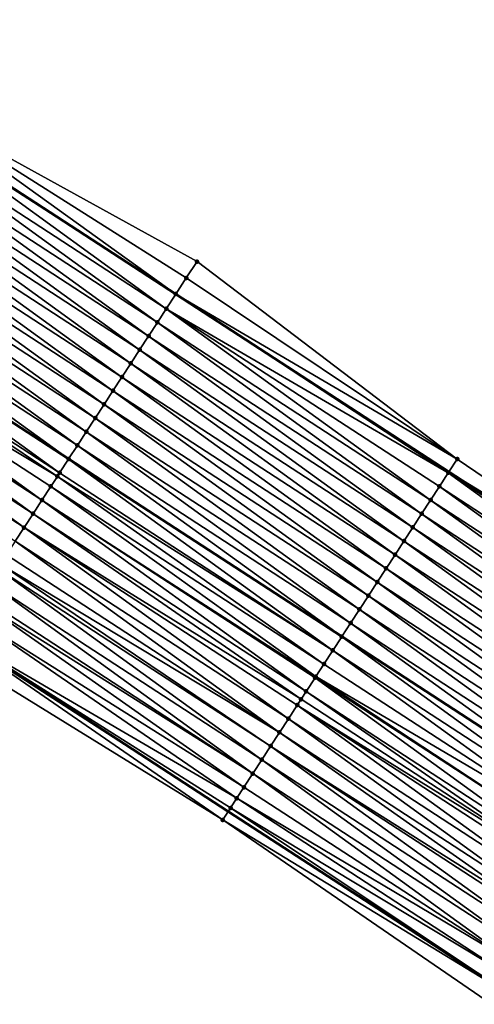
# Model space of a CAD drawing. Header units: feet. Extents: x 2017424 to 2024169, y 808042 to 818730.
# Tile 274 of 329: x 2021925 to 2021953, y 814786 to 814847. Entities that reach past the tile are written whole.
import ezdxf

# ---------------------------------------------------------------- set-up
doc = ezdxf.new("R2010")
doc.units = ezdxf.units.FT
doc.header["$MEASUREMENT"] = 0
for name, color, linetype, lineweight in [('EP_Travel Lane', 172, 'Continuous', 53), ('NB-Road Shots', 141, 'Continuous', 100), ('NB-Road X-Section', 40, 'Continuous', 13), ('STRIPING', 60, 'Continuous', 53)]:
    doc.layers.add(name, color=color, linetype=linetype, lineweight=lineweight)
doc.layers.add('I-77-MM15-17_NB-Surface-BORDER', color=7, linetype='Continuous')
doc.layers.add('I-77-MM15-17_NB-Surface-TIN', color=7, linetype='Continuous')

msp = doc.modelspace()

# ---------------------------------------------------------------- linework, layer by layer
at = {"layer": 'EP_Travel Lane'}
for points in [[(2021582.832072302, 815059.0955359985, 243.9616392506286), (2021599.030006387, 815047.9141946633, 244.4172410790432), (2021615.846685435, 815037.092361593, 244.738032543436), (2021632.660341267, 815026.2724740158, 245.2276006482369), (2021649.444049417, 815015.3863748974, 245.6328222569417), (2021666.188384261, 815004.4595827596, 246.1222507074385), (2021682.93083216, 814993.5340219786, 246.6919908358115), (2021699.67319077, 814982.6085194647, 247.2655303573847), (2021716.415935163, 814971.6827652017, 247.8226491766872), (2021733.158527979, 814960.7571098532, 248.386220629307), (2021749.900246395, 814949.8320251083, 248.9870081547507), (2021766.641807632, 814938.9070429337, 249.5944856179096), (2021783.383765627, 814927.9818018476, 250.1850750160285), (2021800.125270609, 814917.0568563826, 250.7949485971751), (2021816.880822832, 814906.1512384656, 251.4447637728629), (2021833.642137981, 814895.2612604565, 252.1279127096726), (2021850.40309877, 814884.3715126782, 252.8234227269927), (2021867.163695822, 814873.4820012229, 253.5316209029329), (2021883.924481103, 814862.5923674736, 254.2332520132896), (2021900.685677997, 814851.7024662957, 254.9205264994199), (2021917.447460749, 814840.8121844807, 255.587366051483), (2021934.209168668, 814829.9219512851, 256.2568154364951), (2021950.970670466, 814819.0318520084, 256.9334546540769), (2021967.732492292, 814808.1415448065, 257.5989318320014)], [(2021568.657210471, 815038.6342230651, 244.6175538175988), (2021585.467176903, 815027.0171468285, 244.9923675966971), (2021602.204643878, 815016.0722930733, 245.2916457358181), (2021618.939905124, 815005.1288816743, 245.714643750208), (2021635.685867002, 814994.2232422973, 246.0701522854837), (2021652.45550403, 814983.3323883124, 246.500877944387), (2021669.222810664, 814972.4430477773, 247.0306497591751), (2021685.989110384, 814961.5543611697, 247.6032181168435), (2021702.754910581, 814950.6659989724, 248.1970182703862), (2021719.521193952, 814939.7773229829, 248.7702812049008), (2021736.287310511, 814928.8887553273, 249.3506341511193), (2021753.05206261, 814918.0010738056, 249.9889786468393), (2021769.816972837, 814907.1132895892, 250.6206040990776), (2021786.5820769, 814896.2253794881, 251.2439869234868), (2021803.340871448, 814885.3389178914, 251.886172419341), (2021820.10320424, 814874.4482787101, 252.5338270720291), (2021836.863933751, 814863.5586811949, 253.2374042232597), (2021853.625174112, 814852.6687517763, 253.9231614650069), (2021870.385093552, 814841.7796805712, 254.6549955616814), (2021887.146306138, 814830.8897691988, 255.3417227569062), (2021903.907269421, 814820.0000198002, 256.0371455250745), (2021920.669073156, 814809.1097243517, 256.7032531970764), (2021937.431189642, 814798.2192257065, 257.3584516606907), (2021954.191731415, 814787.329750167, 258.0685761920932)]]:
    msp.add_polyline3d(points, dxfattribs=at)
at = {"layer": 'I-77-MM15-17_NB-Surface-BORDER', "color": 3, "linetype": 'Continuous', "lineweight": -3}
for points in [[(2021784.953433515, 814930.3929008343, 250.0692145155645), (2021801.173190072, 814918.6672616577, 250.7319945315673), (2021818.485230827, 814908.6140527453, 251.3394175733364), (2021834.700053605, 814896.8866068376, 252.0809860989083), (2021851.461611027, 814885.9964699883, 252.7556622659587), (2021868.767497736, 814875.9452049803, 253.447346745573), (2021884.437023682, 814863.3795158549, 254.2056566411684), (2021902.289474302, 814854.165670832, 254.8364021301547), (2021917.95994105, 814841.5993704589, 255.5618973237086), (2021935.517226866, 814831.9303430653, 256.178629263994), (2021951.48305417, 814819.819097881, 256.911309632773), (2021968.025621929, 814808.5923792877, 257.5935761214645)], [(2021953.582709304, 814786.3907948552, 258.043417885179), (2021937.089789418, 814797.6932051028, 257.3496178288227), (2021920.069370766, 814808.1864299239, 256.6990730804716), (2021903.305952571, 814819.073321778, 256.0183254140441), (2021886.588477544, 814830.0299460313, 255.3219448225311), (2021869.851605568, 814840.9572806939, 254.6345711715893), (2021853.190682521, 814851.9977604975, 253.8874113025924), (2021836.726386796, 814863.3464526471, 253.2290681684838), (2021819.404543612, 814873.3718366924, 252.5163250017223), (2021802.678327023, 814884.318314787, 251.8726644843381), (2021786.267550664, 814895.7407346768, 251.2377982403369), (2021769.636382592, 814906.8350176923, 250.6169466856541)]]:
    msp.add_polyline3d(points, dxfattribs=at)
at = {"layer": 'I-77-MM15-17_NB-Surface-TIN', "color": 128, "linetype": 'Continuous', "lineweight": -3}
for points in [[(2021934.213642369, 814829.928824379, 256.2566145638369), (2021917.95994105, 814841.5993704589, 255.5618973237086), (2021917.447460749, 814840.8121844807, 255.587366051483)], [(2021934.858836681, 814830.9202496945, 256.2307080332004), (2021935.517226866, 814831.9303430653, 256.178629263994), (2021917.95994105, 814841.5993704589, 255.5618973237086)], [(2021934.213642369, 814829.928824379, 256.2566145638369), (2021934.858836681, 814830.9202496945, 256.2307080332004), (2021917.95994105, 814841.5993704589, 255.5618973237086)], [(2021916.868764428, 814839.9232627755, 255.6157140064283), (2021933.630539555, 814829.0329844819, 256.2827963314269), (2021917.414346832, 814840.7613204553, 255.589011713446)], [(2021917.414346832, 814840.7613204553, 255.589011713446), (2021934.209168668, 814829.9219512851, 256.2568154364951), (2021917.447460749, 814840.8121844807, 255.587366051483)], [(2021917.414346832, 814840.7613204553, 255.589011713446), (2021933.630539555, 814829.0329844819, 256.2827963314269), (2021934.209168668, 814829.9219512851, 256.2568154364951)], [(2021934.213642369, 814829.928824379, 256.2566145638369), (2021917.447460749, 814840.8121844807, 255.587366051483), (2021934.209168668, 814829.9219512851, 256.2568154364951)], [(2021916.323231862, 814839.0851727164, 255.6406779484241), (2021933.085044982, 814828.1948697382, 256.3064350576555), (2021916.868764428, 814839.9232627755, 255.6157140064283)], [(2021916.868764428, 814839.9232627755, 255.6157140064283), (2021933.085044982, 814828.1948697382, 256.3064350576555), (2021933.630539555, 814829.0329844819, 256.2827963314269)], [(2021915.777757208, 814838.2470450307, 255.6636218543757), (2021932.539621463, 814827.3567088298, 256.327595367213), (2021916.323231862, 814839.0851727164, 255.6406779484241)], [(2021916.323231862, 814839.0851727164, 255.6406779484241), (2021932.539621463, 814827.3567088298, 256.327595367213), (2021933.085044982, 814828.1948697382, 256.3064350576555)], [(2021915.232337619, 814837.4088815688, 255.6846450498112), (2021931.994215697, 814826.518536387, 256.3481364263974), (2021915.777757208, 814838.2470450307, 255.6636218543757)], [(2021915.777757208, 814838.2470450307, 255.6636218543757), (2021931.994215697, 814826.518536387, 256.3481364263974), (2021932.539621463, 814827.3567088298, 256.327595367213)], [(2021914.686964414, 814836.5706879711, 255.7040503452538), (2021931.4488021, 814825.6803690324, 256.3689506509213), (2021915.232337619, 814837.4088815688, 255.6846450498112)], [(2021915.232337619, 814837.4088815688, 255.6846450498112), (2021931.4488021, 814825.6803690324, 256.3689506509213), (2021931.994215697, 814826.518536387, 256.3481364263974)], [(2021914.141616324, 814835.732478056, 255.7225796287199), (2021930.90339375, 814824.8421982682, 256.3895818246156), (2021914.686964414, 814836.5706879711, 255.7040503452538)], [(2021914.686964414, 814836.5706879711, 255.7040503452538), (2021930.90339375, 814824.8421982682, 256.3895818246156), (2021931.4488021, 814825.6803690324, 256.3689506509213)], [(2021913.596295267, 814834.8942505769, 255.7401659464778), (2021930.357969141, 814824.0040380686, 256.4107801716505), (2021914.141616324, 814835.732478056, 255.7225796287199)], [(2021914.141616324, 814835.732478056, 255.7225796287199), (2021930.357969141, 814824.0040380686, 256.4107801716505), (2021930.90339375, 814824.8421982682, 256.3895818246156)], [(2021913.05098281, 814834.0560175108, 255.7574523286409), (2021929.812509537, 814823.1659006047, 256.4331991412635), (2021913.596295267, 814834.8942505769, 255.7401659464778)], [(2021913.596295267, 814834.8942505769, 255.7401659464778), (2021929.812509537, 814823.1659006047, 256.4331991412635), (2021930.357969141, 814824.0040380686, 256.4107801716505)], [(2021912.505632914, 814833.217808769, 255.7760445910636), (2021929.266993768, 814822.3277996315, 256.4575771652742), (2021913.05098281, 814834.0560175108, 255.7574523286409)], [(2021913.05098281, 814834.0560175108, 255.7574523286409), (2021929.266993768, 814822.3277996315, 256.4575771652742), (2021929.812509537, 814823.1659006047, 256.4331991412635)], [(2021911.960210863, 814832.379646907, 255.7971536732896), (2021928.721451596, 814821.4897158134, 256.4828761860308), (2021912.505632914, 814833.217808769, 255.7760445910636)], [(2021912.505632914, 814833.217808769, 255.7760445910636), (2021928.721451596, 814821.4897158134, 256.4828761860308), (2021929.266993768, 814822.3277996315, 256.4575771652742)], [(2021911.414784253, 814831.5414880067, 255.8184217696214), (2021928.175907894, 814820.6516329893, 256.5082285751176), (2021911.960210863, 814832.379646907, 255.7971536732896)], [(2021911.960210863, 814832.379646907, 255.7971536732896), (2021928.175907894, 814820.6516329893, 256.5082285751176), (2021928.721451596, 814821.4897158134, 256.4828761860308)], [(2021911.414784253, 814831.5414880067, 255.8184217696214), (2021910.875709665, 814830.7128766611, 255.8360380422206), (2021927.636674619, 814819.8231261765, 256.5314027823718)], [(2021911.414784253, 814831.5414880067, 255.8184217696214), (2021927.636674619, 814819.8231261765, 256.5314027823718), (2021928.175907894, 814820.6516329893, 256.5082285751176)], [(2021934.858836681, 814830.9202496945, 256.2307080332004), (2021951.48305417, 814819.819097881, 256.911309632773), (2021935.517226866, 814831.9303430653, 256.178629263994)], [(2021934.213642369, 814829.928824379, 256.2566145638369), (2021951.48305417, 814819.819097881, 256.911309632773), (2021934.858836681, 814830.9202496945, 256.2307080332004)], [(2021910.324144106, 814829.8650317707, 255.8535258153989), (2021927.085013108, 814818.9753421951, 256.5522146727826), (2021910.869456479, 814830.7032648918, 255.8362423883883)], [(2021910.869456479, 814830.7032648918, 255.8362423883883), (2021927.63041893, 814819.8135146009, 256.5316716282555), (2021910.875709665, 814830.7128766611, 255.8360380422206)], [(2021910.869456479, 814830.7032648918, 255.8362423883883), (2021927.085013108, 814818.9753421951, 256.5522146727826), (2021927.63041893, 814819.8135146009, 256.5316716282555)], [(2021927.63041893, 814819.8135146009, 256.5316716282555), (2021927.636674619, 814819.8231261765, 256.5314027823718), (2021910.875709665, 814830.7128766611, 255.8360380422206)], [(2021909.778777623, 814829.026833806, 255.8726966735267), (2021926.943377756, 814818.7576647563, 256.5573245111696), (2021910.324144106, 814829.8650317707, 255.8535258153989)], [(2021910.324144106, 814829.8650317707, 255.8535258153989), (2021926.943377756, 814818.7576647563, 256.5573245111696), (2021927.085013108, 814818.9753421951, 256.5522146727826)], [(2021950.937561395, 814818.9809819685, 256.9348856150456), (2021934.209168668, 814829.9219512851, 256.2568154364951), (2021933.630539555, 814829.0329844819, 256.2827963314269)], [(2021934.213642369, 814829.928824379, 256.2566145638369), (2021934.209168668, 814829.9219512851, 256.2568154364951), (2021950.970670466, 814819.0318520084, 256.9334546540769)], [(2021950.937561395, 814818.9809819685, 256.9348856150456), (2021950.970670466, 814819.0318520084, 256.9334546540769), (2021934.209168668, 814829.9219512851, 256.2568154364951)], [(2021934.213642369, 814829.928824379, 256.2566145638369), (2021950.970670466, 814819.0318520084, 256.9334546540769), (2021951.48305417, 814819.819097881, 256.911309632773)], [(2021909.233385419, 814828.1886525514, 255.8927646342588), (2021925.994272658, 814817.2989511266, 256.590817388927), (2021909.778777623, 814829.026833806, 255.8726966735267)], [(2021909.778777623, 814829.026833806, 255.8726966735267), (2021926.539646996, 814818.1371439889, 256.5713725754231), (2021926.943377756, 814818.7576647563, 256.5573245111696)], [(2021909.778777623, 814829.026833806, 255.8726966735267), (2021925.994272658, 814817.2989511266, 256.590817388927), (2021926.539646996, 814818.1371439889, 256.5713725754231)], [(2021949.846469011, 814817.3048195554, 256.9857640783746), (2021933.630539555, 814829.0329844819, 256.2827963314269), (2021933.085044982, 814828.1948697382, 256.3064350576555)], [(2021949.846469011, 814817.3048195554, 256.9857640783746), (2021950.392026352, 814818.1428935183, 256.9599359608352), (2021933.630539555, 814829.0329844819, 256.2827963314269)], [(2021950.392026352, 814818.1428935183, 256.9599359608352), (2021950.937561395, 814818.9809819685, 256.9348856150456), (2021933.630539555, 814829.0329844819, 256.2827963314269)], [(2021908.688011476, 814827.3504594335, 255.9121956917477), (2021925.448904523, 814816.4607542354, 256.6100458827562), (2021909.233385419, 814828.1886525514, 255.8927646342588)], [(2021909.233385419, 814828.1886525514, 255.8927646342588), (2021925.448904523, 814816.4607542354, 256.6100458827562), (2021925.994272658, 814817.2989511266, 256.590817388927)], [(2021949.300986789, 814816.4666967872, 257.0089719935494), (2021933.085044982, 814828.1948697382, 256.3064350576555), (2021932.539621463, 814827.3567088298, 256.327595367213)], [(2021949.300986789, 814816.4666967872, 257.0089719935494), (2021949.846469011, 814817.3048195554, 256.9857640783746), (2021933.085044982, 814828.1948697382, 256.3064350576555)], [(2021908.14256401, 814826.5123140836, 255.934191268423), (2021924.903584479, 814815.622526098, 256.6275968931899), (2021908.688011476, 814827.3504594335, 255.9121956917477)], [(2021908.688011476, 814827.3504594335, 255.9121956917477), (2021924.903584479, 814815.622526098, 256.6275968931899), (2021925.448904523, 814816.4607542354, 256.6100458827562)], [(2021948.755561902, 814815.6285367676, 257.0301800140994), (2021932.539621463, 814827.3567088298, 256.327595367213), (2021931.994215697, 814826.518536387, 256.3481364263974)], [(2021948.755561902, 814815.6285367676, 257.0301800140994), (2021949.300986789, 814816.4666967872, 257.0089719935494), (2021932.539621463, 814827.3567088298, 256.327595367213)], [(2021908.14256401, 814826.5123140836, 255.934191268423), (2021924.358334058, 814814.7842527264, 256.6427194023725), (2021924.903584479, 814815.622526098, 256.6275968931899)], [(2021948.21015988, 814814.7903618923, 257.0505904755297), (2021931.994215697, 814826.518536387, 256.3481364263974), (2021931.4488021, 814825.6803690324, 256.3689506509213)], [(2021948.21015988, 814814.7903618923, 257.0505904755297), (2021948.755561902, 814815.6285367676, 257.0301800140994), (2021931.994215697, 814826.518536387, 256.3481364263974)], [(2021947.664783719, 814813.9521702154, 257.0700989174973), (2021931.4488021, 814825.6803690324, 256.3689506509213), (2021930.90339375, 814824.8421982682, 256.3895818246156)], [(2021947.664783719, 814813.9521702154, 257.0700989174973), (2021948.21015988, 814814.7903618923, 257.0505904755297), (2021931.4488021, 814825.6803690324, 256.3689506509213)], [(2021947.119407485, 814813.1139785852, 257.0896098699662), (2021930.90339375, 814824.8421982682, 256.3895818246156), (2021930.357969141, 814824.0040380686, 256.4107801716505)], [(2021947.119407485, 814813.1139785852, 257.0896098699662), (2021947.664783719, 814813.9521702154, 257.0700989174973), (2021930.90339375, 814824.8421982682, 256.3895818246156)], [(2021946.573998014, 814812.2758085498, 257.1102801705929), (2021930.357969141, 814824.0040380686, 256.4107801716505), (2021929.812509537, 814823.1659006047, 256.4331991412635)], [(2021946.573998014, 814812.2758085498, 257.1102801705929), (2021947.119407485, 814813.1139785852, 257.0896098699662), (2021930.357969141, 814824.0040380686, 256.4107801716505)], [(2021946.028580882, 814811.4376434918, 257.1312176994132), (2021929.812509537, 814823.1659006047, 256.4331991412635), (2021929.266993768, 814822.3277996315, 256.4575771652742)], [(2021946.028580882, 814811.4376434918, 257.1312176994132), (2021946.573998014, 814812.2758085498, 257.1102801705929), (2021929.812509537, 814823.1659006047, 256.4331991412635)], [(2021945.483154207, 814810.5994846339, 257.1524880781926), (2021929.266993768, 814822.3277996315, 256.4575771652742), (2021928.721451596, 814821.4897158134, 256.4828761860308)], [(2021945.483154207, 814810.5994846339, 257.1524880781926), (2021946.028580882, 814811.4376434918, 257.1312176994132), (2021929.266993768, 814822.3277996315, 256.4575771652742)], [(2021944.937721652, 814809.7613295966, 257.1739635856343), (2021928.721451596, 814821.4897158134, 256.4828761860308), (2021928.175907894, 814820.6516329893, 256.5082285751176)], [(2021944.937721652, 814809.7613295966, 257.1739635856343), (2021945.483154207, 814810.5994846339, 257.1524880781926), (2021928.721451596, 814821.4897158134, 256.4828761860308)], [(2021928.175907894, 814820.6516329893, 256.5082285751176), (2021927.636674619, 814819.8231261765, 256.5314027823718), (2021944.398523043, 814808.932801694, 257.1959514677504)], [(2021944.937721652, 814809.7613295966, 257.1739635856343), (2021928.175907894, 814820.6516329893, 256.5082285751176), (2021944.398523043, 814808.932801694, 257.1959514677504)], [(2021943.846801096, 814808.085055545, 257.2188485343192), (2021927.63041893, 814819.8135146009, 256.5316716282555), (2021927.085013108, 814818.9753421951, 256.5522146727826)], [(2021944.392267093, 814808.923188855, 257.1962065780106), (2021927.636674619, 814819.8231261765, 256.5314027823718), (2021927.63041893, 814819.8135146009, 256.5316716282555)], [(2021943.846801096, 814808.085055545, 257.2188485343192), (2021944.392267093, 814808.923188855, 257.1962065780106), (2021927.63041893, 814819.8135146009, 256.5316716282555)], [(2021944.392267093, 814808.923188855, 257.1962065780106), (2021944.398523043, 814808.932801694, 257.1959514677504), (2021927.636674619, 814819.8231261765, 256.5314027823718)], [(2021968.025621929, 814808.5923792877, 257.5935761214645), (2021951.48305417, 814819.819097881, 256.911309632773), (2021950.970670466, 814819.0318520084, 256.9334546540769)], [(2021943.301321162, 814807.2469312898, 257.2419766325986), (2021926.943377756, 814818.7576647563, 256.5573245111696), (2021926.539646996, 814818.1371439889, 256.5713725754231)], [(2021943.846801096, 814808.085055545, 257.2188485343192), (2021927.085013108, 814818.9753421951, 256.5522146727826), (2021926.943377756, 814818.7576647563, 256.5573245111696)], [(2021943.301321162, 814807.2469312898, 257.2419766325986), (2021943.846801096, 814808.085055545, 257.2188485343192), (2021926.943377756, 814818.7576647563, 256.5573245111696)], [(2021967.153978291, 814807.252500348, 257.620851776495), (2021950.937561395, 814818.9809819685, 256.9348856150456), (2021950.392026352, 814818.1428935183, 256.9599359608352)], [(2021967.69940626, 814808.0906583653, 257.5995363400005), (2021950.970670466, 814819.0318520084, 256.9334546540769), (2021950.937561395, 814818.9809819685, 256.9348856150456)], [(2021967.153978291, 814807.252500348, 257.620851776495), (2021967.69940626, 814808.0906583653, 257.5995363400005), (2021950.937561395, 814818.9809819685, 256.9348856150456)], [(2021968.025621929, 814808.5923792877, 257.5935761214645), (2021950.970670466, 814819.0318520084, 256.9334546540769), (2021967.732492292, 814808.1415448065, 257.5989318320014)], [(2021967.69940626, 814808.0906583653, 257.5995363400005), (2021967.732492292, 814808.1415448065, 257.5989318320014), (2021950.970670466, 814819.0318520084, 256.9334546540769)], [(2021942.801733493, 814806.4791562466, 257.2605490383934), (2021926.539646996, 814818.1371439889, 256.5713725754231), (2021925.994272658, 814817.2989511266, 256.590817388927)], [(2021942.801733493, 814806.4791562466, 257.2605490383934), (2021943.301321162, 814807.2469312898, 257.2419766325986), (2021926.539646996, 814818.1371439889, 256.5713725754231)], [(2021966.608407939, 814806.4144348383, 257.6471336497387), (2021950.392026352, 814818.1428935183, 256.9599359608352), (2021949.846469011, 814817.3048195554, 256.9857640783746)], [(2021966.608407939, 814806.4144348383, 257.6471336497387), (2021967.153978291, 814807.252500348, 257.620851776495), (2021950.392026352, 814818.1428935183, 256.9599359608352)], [(2021942.210629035, 814805.5705088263, 257.2788938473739), (2021925.994272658, 814817.2989511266, 256.590817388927), (2021925.448904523, 814816.4607542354, 256.6100458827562)], [(2021942.210629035, 814805.5705088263, 257.2788938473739), (2021942.755927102, 814806.4087512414, 257.2621093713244), (2021925.994272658, 814817.2989511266, 256.590817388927)], [(2021942.755927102, 814806.4087512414, 257.2621093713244), (2021942.801733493, 814806.4791562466, 257.2605490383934), (2021925.994272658, 814817.2989511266, 256.590817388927)], [(2021966.062768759, 814805.5764140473, 257.6758163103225), (2021949.846469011, 814817.3048195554, 256.9857640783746), (2021949.300986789, 814816.4666967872, 257.0089719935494)], [(2021966.062768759, 814805.5764140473, 257.6758163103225), (2021966.608407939, 814806.4144348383, 257.6471336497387), (2021949.846469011, 814817.3048195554, 256.9857640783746)], [(2021941.902710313, 814805.0970658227, 257.2867053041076), (2021925.448904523, 814816.4607542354, 256.6100458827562), (2021924.903584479, 814815.622526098, 256.6275968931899)], [(2021941.902710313, 814805.0970658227, 257.2867053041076), (2021942.210629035, 814805.5705088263, 257.2788938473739), (2021925.448904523, 814816.4607542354, 256.6100458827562)], [(2021965.517125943, 814804.738395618, 257.7046257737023), (2021949.300986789, 814816.4666967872, 257.0089719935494), (2021948.755561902, 814815.6285367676, 257.0301800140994)], [(2021965.517125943, 814804.738395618, 257.7046257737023), (2021966.062768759, 814805.5764140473, 257.6758163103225), (2021949.300986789, 814816.4666967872, 257.0089719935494)], [(2021941.120152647, 814803.8939461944, 257.3082858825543), (2021924.903584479, 814815.622526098, 256.6275968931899), (2021924.358334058, 814814.7842527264, 256.6427194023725)], [(2021941.120152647, 814803.8939461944, 257.3082858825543), (2021941.665427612, 814804.7322036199, 257.2923072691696), (2021924.903584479, 814815.622526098, 256.6275968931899)], [(2021941.665427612, 814804.7322036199, 257.2923072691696), (2021941.902710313, 814805.0970658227, 257.2867053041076), (2021924.903584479, 814815.622526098, 256.6275968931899)], [(2021964.971588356, 814803.9003088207, 257.7297647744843), (2021948.755561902, 814815.6285367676, 257.0301800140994), (2021948.21015988, 814814.7903618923, 257.0505904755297)], [(2021964.971588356, 814803.9003088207, 257.7297647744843), (2021965.517125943, 814804.738395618, 257.7046257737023), (2021948.755561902, 814815.6285367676, 257.0301800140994)], [(2021940.574919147, 814803.0556618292, 257.3228182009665), (2021924.358334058, 814814.7842527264, 256.6427194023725), (2021923.813103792, 814813.9459662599, 256.6571389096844)], [(2021940.574919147, 814803.0556618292, 257.3228182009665), (2021941.120152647, 814803.8939461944, 257.3082858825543), (2021924.358334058, 814814.7842527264, 256.6427194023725)], [(2021964.426122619, 814803.0621753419, 257.7523976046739), (2021948.21015988, 814814.7903618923, 257.0505904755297), (2021947.664783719, 814813.9521702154, 257.0700989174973)], [(2021964.426122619, 814803.0621753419, 257.7523976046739), (2021964.971588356, 814803.9003088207, 257.7297647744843), (2021948.21015988, 814814.7903618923, 257.0505904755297)], [(2021940.574919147, 814803.0556618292, 257.3228182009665), (2021923.813103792, 814813.9459662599, 256.6571389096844), (2021923.447917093, 814813.3844823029, 256.6665928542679)], [(2021963.880711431, 814802.2240064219, 257.7731277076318), (2021947.664783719, 814813.9521702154, 257.0700989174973), (2021947.119407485, 814813.1139785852, 257.0896098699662)], [(2021963.880711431, 814802.2240064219, 257.7731277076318), (2021964.426122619, 814803.0621753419, 257.7523976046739), (2021947.664783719, 814813.9521702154, 257.0700989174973)], [(2021940.029787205, 814802.2173114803, 257.3338080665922), (2021923.447917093, 814813.3844823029, 256.6665928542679), (2021923.267891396, 814813.1076681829, 256.670935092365)], [(2021940.029787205, 814802.2173114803, 257.3338080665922), (2021940.574919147, 814803.0556618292, 257.3228182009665), (2021923.447917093, 814813.3844823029, 256.6665928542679)], [(2021939.484709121, 814801.37892614, 257.3429193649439), (2021923.267891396, 814813.1076681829, 256.670935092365), (2021922.72274886, 814812.2693247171, 256.6822944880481)], [(2021939.484709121, 814801.37892614, 257.3429193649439), (2021940.029787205, 814802.2173114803, 257.3338080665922), (2021923.267891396, 814813.1076681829, 256.670935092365)], [(2021963.335258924, 814801.3858643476, 257.7952990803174), (2021947.119407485, 814813.1139785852, 257.0896098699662), (2021946.573998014, 814812.2758085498, 257.1102801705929)], [(2021963.335258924, 814801.3858643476, 257.7952990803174), (2021963.880711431, 814802.2240064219, 257.7731277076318), (2021947.119407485, 814813.1139785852, 257.0896098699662)], [(2021938.939557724, 814800.5405884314, 257.3545878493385), (2021922.72274886, 814812.2693247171, 256.6822944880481), (2021922.177690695, 814811.430926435, 256.6907109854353)], [(2021938.939557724, 814800.5405884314, 257.3545878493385), (2021939.484709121, 814801.37892614, 257.3429193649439), (2021922.72274886, 814812.2693247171, 256.6822944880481)], [(2021962.789723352, 814800.5477762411, 257.820367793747), (2021946.573998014, 814812.2758085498, 257.1102801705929), (2021946.028580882, 814811.4376434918, 257.1312176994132)], [(2021962.789723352, 814800.5477762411, 257.820367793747), (2021963.335258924, 814801.3858643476, 257.7952990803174), (2021946.573998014, 814812.2758085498, 257.1102801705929)], [(2021938.939557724, 814800.5405884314, 257.3545878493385), (2021922.177690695, 814811.430926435, 256.6907109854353), (2021922.026343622, 814811.198093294, 256.6925077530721)], [(2021962.244146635, 814799.7097148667, 257.8468716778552), (2021946.028580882, 814811.4376434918, 257.1312176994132), (2021945.483154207, 814810.5994846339, 257.1524880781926)], [(2021962.244146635, 814799.7097148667, 257.8468716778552), (2021962.789723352, 814800.5477762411, 257.820367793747), (2021946.028580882, 814811.4376434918, 257.1312176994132)], [(2021921.463140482, 814810.3325553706, 256.7134846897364), (2021938.394398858, 814799.7022555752, 257.366516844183), (2021922.026343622, 814811.198093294, 256.6925077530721)], [(2021938.394398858, 814799.7022555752, 257.366516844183), (2021938.939557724, 814800.5405884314, 257.3545878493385), (2021922.026343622, 814811.198093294, 256.6925077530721)], [(2021921.463140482, 814810.3325553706, 256.7134846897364), (2021920.669073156, 814809.1097243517, 256.7032531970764), (2021937.956548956, 814799.0286134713, 257.3708944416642)], [(2021921.463140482, 814810.3325553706, 256.7134846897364), (2021937.956548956, 814799.0286134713, 257.3708944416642), (2021938.394398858, 814799.7022555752, 257.366516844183)], [(2021961.698570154, 814798.871653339, 257.8733673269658), (2021945.483154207, 814810.5994846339, 257.1524880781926), (2021944.937721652, 814809.7613295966, 257.1739635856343)], [(2021961.698570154, 814798.871653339, 257.8733673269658), (2021962.244146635, 814799.7097148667, 257.8468716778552), (2021945.483154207, 814810.5994846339, 257.1524880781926)], [(2021944.937721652, 814809.7613295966, 257.1739635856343), (2021944.398523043, 814808.932801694, 257.1959514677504), (2021961.159329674, 814798.0431540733, 257.8968384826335)], [(2021961.698570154, 814798.871653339, 257.8733673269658), (2021944.937721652, 814809.7613295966, 257.1739635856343), (2021961.159329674, 814798.0431540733, 257.8968384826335)], [(2021937.089789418, 814797.6932051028, 257.3496178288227), (2021920.622809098, 814809.0384796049, 256.7026570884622), (2021920.069370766, 814808.1864299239, 256.6990730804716)], [(2021920.622809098, 814809.0384796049, 256.7026570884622), (2021937.431189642, 814798.2192257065, 257.3584516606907), (2021920.669073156, 814809.1097243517, 256.7032531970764)], [(2021937.089789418, 814797.6932051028, 257.3496178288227), (2021937.431189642, 814798.2192257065, 257.3584516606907), (2021920.622809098, 814809.0384796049, 256.7026570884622)], [(2021937.571322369, 814798.4351385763, 257.362077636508), (2021937.956548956, 814799.0286134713, 257.3708944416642), (2021920.669073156, 814809.1097243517, 256.7032531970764)], [(2021937.571322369, 814798.4351385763, 257.362077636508), (2021920.669073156, 814809.1097243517, 256.7032531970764), (2021937.431189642, 814798.2192257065, 257.3584516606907)], [(2021960.607669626, 814797.195366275, 257.9175535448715), (2021944.392267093, 814808.923188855, 257.1962065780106), (2021943.846801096, 814808.085055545, 257.2188485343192)], [(2021961.153072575, 814798.0335405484, 257.8971108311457), (2021944.398523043, 814808.932801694, 257.1959514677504), (2021944.392267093, 814808.923188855, 257.1962065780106)], [(2021960.607669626, 814797.195366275, 257.9175535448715), (2021961.153072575, 814798.0335405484, 257.8971108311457), (2021944.392267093, 814808.923188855, 257.1962065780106)], [(2021961.153072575, 814798.0335405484, 257.8971108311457), (2021961.159329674, 814798.0431540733, 257.8968384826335), (2021944.398523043, 814808.932801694, 257.1959514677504)], [(2021960.06233887, 814796.3571450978, 257.935478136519), (2021943.846801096, 814808.085055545, 257.2188485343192), (2021943.301321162, 814807.2469312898, 257.2419766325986)], [(2021960.06233887, 814796.3571450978, 257.935478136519), (2021960.607669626, 814797.195366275, 257.9175535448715), (2021943.846801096, 814808.085055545, 257.2188485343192)], [(2021960.06233887, 814796.3571450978, 257.935478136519), (2021943.301321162, 814807.2469312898, 257.2419766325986), (2021942.801733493, 814806.4791562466, 257.2605490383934)], [(2021958.971507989, 814794.6808127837, 257.9772350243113), (2021942.755927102, 814806.4087512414, 257.2621093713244), (2021942.210629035, 814805.5705088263, 257.2788938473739)], [(2021959.516960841, 814795.5189546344, 257.9550516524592), (2021942.801733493, 814806.4791562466, 257.2605490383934), (2021942.755927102, 814806.4087512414, 257.2621093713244)], [(2021958.971507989, 814794.6808127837, 257.9772350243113), (2021959.516960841, 814795.5189546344, 257.9550516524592), (2021942.755927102, 814806.4087512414, 257.2621093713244)], [(2021959.516960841, 814795.5189546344, 257.9550516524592), (2021960.06233887, 814796.3571450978, 257.935478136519), (2021942.801733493, 814806.4791562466, 257.2605490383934)], [(2021958.651486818, 814794.1890641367, 257.9901752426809), (2021942.210629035, 814805.5705088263, 257.2788938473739), (2021941.902710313, 814805.0970658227, 257.2867053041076)], [(2021958.651486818, 814794.1890641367, 257.9901752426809), (2021958.971507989, 814794.6808127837, 257.9772350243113), (2021942.210629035, 814805.5705088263, 257.2788938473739)], [(2021958.651486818, 814794.1890641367, 257.9901752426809), (2021941.902710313, 814805.0970658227, 257.2867053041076), (2021941.665427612, 814804.7322036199, 257.2923072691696)], [(2021957.880825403, 814793.0043841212, 258.013819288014), (2021941.665427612, 814804.7322036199, 257.2923072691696), (2021941.120152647, 814803.8939461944, 257.3082858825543)], [(2021957.880825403, 814793.0043841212, 258.013819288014), (2021958.426095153, 814793.8426449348, 257.998022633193), (2021941.665427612, 814804.7322036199, 257.2923072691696)], [(2021958.426095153, 814793.8426449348, 257.998022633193), (2021958.651486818, 814794.1890641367, 257.9901752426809), (2021941.665427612, 814804.7322036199, 257.2923072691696)], [(2021957.335622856, 814792.1660796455, 258.0272718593), (2021941.120152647, 814803.8939461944, 257.3082858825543), (2021940.574919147, 814803.0556618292, 257.3228182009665)], [(2021957.335622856, 814792.1660796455, 258.0272718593), (2021957.880825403, 814793.0043841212, 258.013819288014), (2021941.120152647, 814803.8939461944, 257.3082858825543)], [(2021956.944739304, 814791.5650016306, 258.0360446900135), (2021940.574919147, 814803.0556618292, 257.3228182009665), (2021940.029787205, 814802.2173114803, 257.3338080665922)], [(2021956.944739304, 814791.5650016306, 258.0360446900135), (2021957.335622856, 814792.1660796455, 258.0272718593), (2021940.574919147, 814803.0556618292, 257.3228182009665)], [(2021956.245469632, 814790.4893070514, 258.0453915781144), (2021940.029787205, 814802.2173114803, 257.3338080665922), (2021939.484709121, 814801.37892614, 257.3429193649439)], [(2021956.245469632, 814790.4893070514, 258.0453915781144), (2021956.790472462, 814791.3277412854, 258.0389052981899), (2021940.029787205, 814802.2173114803, 257.3338080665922)], [(2021956.790472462, 814791.3277412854, 258.0389052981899), (2021956.944739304, 814791.5650016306, 258.0360446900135), (2021940.029787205, 814802.2173114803, 257.3338080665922)], [(2021955.700398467, 814789.6509172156, 258.0542614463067), (2021939.484709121, 814801.37892614, 257.3429193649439), (2021938.939557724, 814800.5405884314, 257.3545878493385)], [(2021955.700398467, 814789.6509172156, 258.0542614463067), (2021956.245469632, 814790.4893070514, 258.0453915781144), (2021939.484709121, 814801.37892614, 257.3429193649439)], [(2021955.155220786, 814788.8125965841, 258.0668466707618), (2021938.939557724, 814800.5405884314, 257.3545878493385), (2021938.394398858, 814799.7022555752, 257.366516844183)], [(2021955.155220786, 814788.8125965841, 258.0668466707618), (2021955.700398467, 814789.6509172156, 258.0542614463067), (2021938.939557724, 814800.5405884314, 257.3545878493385)], [(2021955.155220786, 814788.8125965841, 258.0668466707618), (2021938.394398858, 814799.7022555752, 257.366516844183), (2021937.956548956, 814799.0286134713, 257.3708944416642)], [(2021937.571322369, 814798.4351385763, 257.362077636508), (2021954.703597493, 814788.1178729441, 258.0731011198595), (2021937.956548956, 814799.0286134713, 257.3708944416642)], [(2021954.703597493, 814788.1178729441, 258.0731011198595), (2021955.155220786, 814788.8125965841, 258.0668466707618), (2021937.956548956, 814799.0286134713, 257.3708944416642)], [(2021954.173098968, 814787.3010616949, 258.0684114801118), (2021937.431189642, 814798.2192257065, 257.3584516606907), (2021937.089789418, 814797.6932051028, 257.3496178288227)], [(2021937.571322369, 814798.4351385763, 257.362077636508), (2021937.431189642, 814798.2192257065, 257.3584516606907), (2021954.191731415, 814787.329750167, 258.0685761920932)], [(2021954.173098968, 814787.3010616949, 258.0684114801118), (2021954.191731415, 814787.329750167, 258.0685761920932), (2021937.431189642, 814798.2192257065, 257.3584516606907)], [(2021937.571322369, 814798.4351385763, 257.362077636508), (2021954.191731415, 814787.329750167, 258.0685761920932), (2021954.703597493, 814788.1178729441, 258.0731011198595)], [(2021953.582709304, 814786.3907948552, 258.043417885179), (2021954.173098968, 814787.3010616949, 258.0684114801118), (2021937.089789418, 814797.6932051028, 257.3496178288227)]]:
    msp.add_3dface(points, dxfattribs=at)
at = {"layer": 'NB-Road Shots', "lineweight": 100}
for p in [(2021935.517226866, 814831.9303430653, 256.178629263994), (2021934.858836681, 814830.9202496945, 256.2307080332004), (2021934.213642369, 814829.928824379, 256.2566145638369), (2021933.630539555, 814829.0329844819, 256.2827963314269), (2021933.085044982, 814828.1948697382, 256.3064350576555), (2021932.539621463, 814827.3567088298, 256.327595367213), (2021931.994215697, 814826.518536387, 256.3481364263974), (2021931.4488021, 814825.6803690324, 256.3689506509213), (2021930.90339375, 814824.8421982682, 256.3895818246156), (2021930.357969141, 814824.0040380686, 256.4107801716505), (2021929.812509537, 814823.1659006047, 256.4331991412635), (2021929.266993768, 814822.3277996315, 256.4575771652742), (2021928.721451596, 814821.4897158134, 256.4828761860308), (2021928.175907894, 814820.6516329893, 256.5082285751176), (2021927.63041893, 814819.8135146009, 256.5316716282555), (2021951.48305417, 814819.819097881, 256.911309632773), (2021926.943377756, 814818.7576647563, 256.5573245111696), (2021927.085013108, 814818.9753421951, 256.5522146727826), (2021950.937561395, 814818.9809819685, 256.9348856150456), (2021926.539646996, 814818.1371439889, 256.5713725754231), (2021950.392026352, 814818.1428935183, 256.9599359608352), (2021925.994272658, 814817.2989511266, 256.590817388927), (2021949.846469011, 814817.3048195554, 256.9857640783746), (2021925.448904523, 814816.4607542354, 256.6100458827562), (2021949.300986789, 814816.4666967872, 257.0089719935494), (2021924.903584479, 814815.622526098, 256.6275968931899), (2021948.755561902, 814815.6285367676, 257.0301800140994), (2021948.21015988, 814814.7903618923, 257.0505904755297), (2021947.664783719, 814813.9521702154, 257.0700989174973), (2021947.119407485, 814813.1139785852, 257.0896098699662), (2021946.573998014, 814812.2758085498, 257.1102801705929), (2021946.028580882, 814811.4376434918, 257.1312176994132), (2021945.483154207, 814810.5994846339, 257.1524880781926), (2021944.937721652, 814809.7613295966, 257.1739635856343), (2021944.392267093, 814808.923188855, 257.1962065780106), (2021943.846801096, 814808.085055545, 257.2188485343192), (2021943.301321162, 814807.2469312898, 257.2419766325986), (2021942.755927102, 814806.4087512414, 257.2621093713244), (2021942.801733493, 814806.4791562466, 257.2605490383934), (2021942.210629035, 814805.5705088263, 257.2788938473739), (2021941.902710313, 814805.0970658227, 257.2867053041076), (2021941.665427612, 814804.7322036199, 257.2923072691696), (2021941.120152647, 814803.8939461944, 257.3082858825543), (2021940.574919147, 814803.0556618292, 257.3228182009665), (2021940.029787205, 814802.2173114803, 257.3338080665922), (2021939.484709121, 814801.37892614, 257.3429193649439), (2021938.939557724, 814800.5405884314, 257.3545878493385), (2021938.394398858, 814799.7022555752, 257.366516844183), (2021937.956548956, 814799.0286134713, 257.3708944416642), (2021937.956548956, 814799.0286134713, 257.3708944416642), (2021937.571322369, 814798.4351385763, 257.362077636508), (2021937.571322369, 814798.4351385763, 257.362077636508), (2021937.089789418, 814797.6932051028, 257.3496178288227), (2021937.089789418, 814797.6932051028, 257.3496178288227)]:
    msp.add_point(p, dxfattribs=at)
at = {"layer": 'NB-Road X-Section', "extrusion": (0.8380654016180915, -0.5444987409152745, 0.03416875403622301), "elevation": 1250847.994465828, "flags": 128}
msp.add_lwpolyline([(1784866.015470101, -42508.56052927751), (1784864.809749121, -42508.50842008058), (1784863.626871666, -42508.48249841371), (1784862.557976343, -42508.45630134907), (1784861.557976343, -42508.43264881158), (1784860.557976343, -42508.41147613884), (1784859.557976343, -42508.39092307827), (1784858.557976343, -42508.37009669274), (1784857.557976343, -42508.34945346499), (1784856.557976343, -42508.32824273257), (1784855.557976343, -42508.30581066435), (1784854.557976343, -42508.28141839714), (1784853.557976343, -42508.25610459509), (1784852.557976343, -42508.23073739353), (1784851.557976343, -42508.20728064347), (1784850.557976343, -42508.18672559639), (1784850.298276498, -42508.18161277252), (1784849.557976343, -42508.1675565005), (1784848.557976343, -42508.14810032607), (1784847.557976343, -42508.12886059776), (1784846.557976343, -42508.11129933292), (1784845.557976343, -42508.09616798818), (1784844.557976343, -42508.08174005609), (1784843.888181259, -42508.07228058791), (1784843.557976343, -42508.06793581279), (1784842.557976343, -42508.05656978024), (1784841.557976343, -42508.04814836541), (1784841.280276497, -42508.04635054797), (1784841.280276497, -42508.04635054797), (1784840.247632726, -42508.02536135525), (1784838.704652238, -42508.03619528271), (1784837.688639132, -42508.03978138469)], dxfattribs=at)
at = {"layer": 'NB-Road X-Section', "extrusion": (0.8380654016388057, -0.5444987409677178, 0.03416875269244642), "elevation": 1250867.994464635, "flags": 128}
msp.add_lwpolyline([(1784838.162544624, -42508.07094703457), (1784839.047043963, -42508.05847994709), (1784839.754583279, -42508.04965799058), (1784839.754583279, -42508.04965799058), (1784840.558017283, -42508.05403814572), (1784841.558017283, -42508.06597411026), (1784842.558017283, -42508.07764941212), (1784843.558017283, -42508.08676603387), (1784844.558017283, -42508.09776232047), (1784845.558017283, -42508.11230312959), (1784846.558017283, -42508.1282910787), (1784846.993249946, -42508.13389631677), (1784847.558017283, -42508.14171233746), (1784848.558017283, -42508.15850662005), (1784848.64201185, -42508.16006786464), (1784849.558017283, -42508.1786511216), (1784850.558017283, -42508.20179273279), (1784851.558017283, -42508.22444791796), (1784852.558017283, -42508.24670390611), (1784853.558017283, -42508.26819196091), (1784854.558017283, -42508.28947476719), (1784855.558017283, -42508.31042452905), (1784856.558017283, -42508.33110690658), (1784857.558017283, -42508.35062925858), (1784858.558017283, -42508.37014909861), (1784859.558017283, -42508.39057148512), (1784860.558017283, -42508.41179189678), (1784861.558017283, -42508.43501337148), (1784862.558017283, -42508.46085657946), (1784863.558017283, -42508.48592156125), (1784864.558017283, -42508.50951131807)], dxfattribs=at)
at = {"layer": 'STRIPING'}
msp.add_polyline3d([(2021575.804355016, 815048.9507526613, 244.2670976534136), (2021592.319836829, 815037.5756417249, 244.7068741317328), (2021609.099441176, 815026.6968385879, 245.0331489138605), (2021625.875502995, 815015.8203321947, 245.5576247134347), (2021642.646859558, 815004.9364176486, 245.958115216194), (2021659.415875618, 814994.0464496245, 246.4246053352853), (2021676.183266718, 814983.1575368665, 246.9601578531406), (2021692.949777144, 814972.2691960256, 247.53313987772), (2021709.716154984, 814961.3809412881, 248.1117571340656), (2021726.482310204, 814950.492831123, 248.6998357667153), (2021743.248966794, 814939.6043953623, 249.2666057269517), (2021760.014638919, 814928.716598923, 249.875216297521), (2021776.780669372, 814917.8285697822, 250.4685978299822), (2021793.54623637, 814906.9408416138, 251.0816760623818), (2021810.308339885, 814896.0524061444, 251.7189630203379), (2021827.069980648, 814885.1622165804, 252.3907551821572), (2021843.829790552, 814874.2732165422, 253.1264088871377), (2021860.590809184, 814863.3834311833, 253.8199011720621), (2021877.352458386, 814852.4932361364, 254.4913989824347), (2021894.113893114, 814841.6031804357, 255.1703776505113), (2021910.875709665, 814830.7128766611, 255.8360380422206), (2021927.636674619, 814819.8231261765, 256.5314027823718), (2021944.398523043, 814808.932801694, 257.1959514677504), (2021961.159329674, 814798.0431540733, 257.8968384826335)], dxfattribs=at)

doc.saveas('drawing.dxf')
